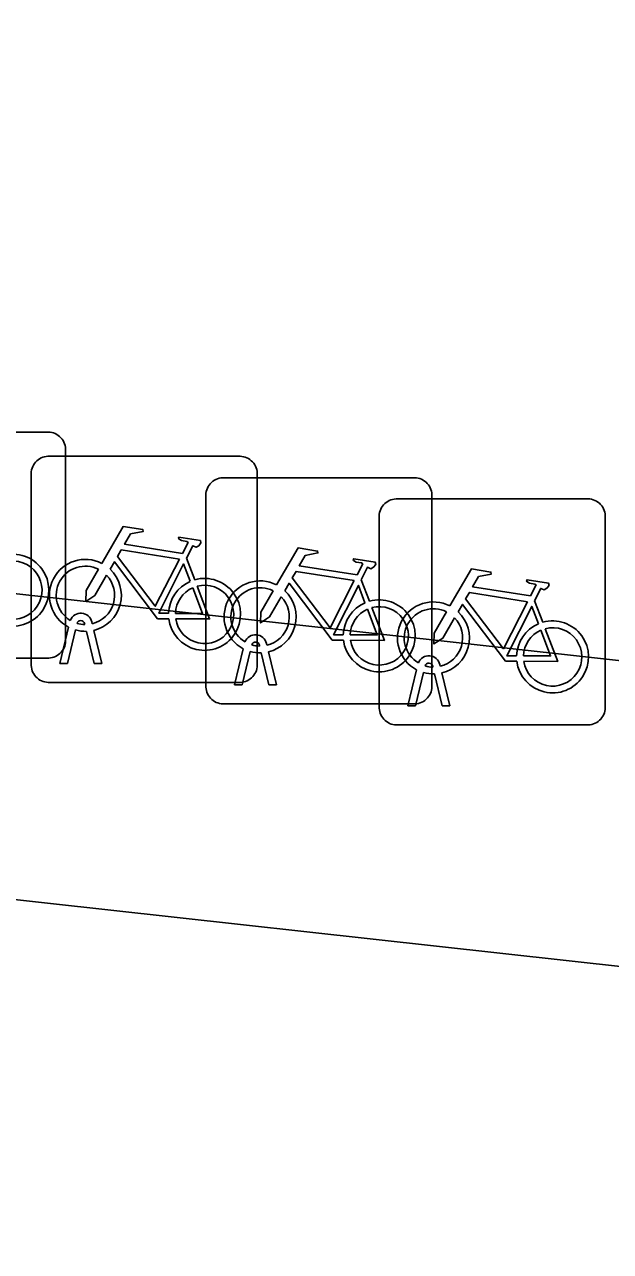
# Model space of a CAD drawing. Extents: x 162026 to 163502, y 387295 to 388169.
# Drawn here: x 162363.61 to 162366.2, y 387539.66 to 387545.08 of the extents above; entities that cross this region are included whole.
import ezdxf

# ---------------------------------------------------------------- set-up
doc = ezdxf.new("R2010")
doc.units = 0
for name, color, linetype in [('IMGEO_Fietsenrek', 7, 'Continuous'), ('IMGEO_Groenvoorziening', 7, 'Continuous'), ('IMGEO_Rijbaan_lokaal_gesloten', 7, 'Continuous'), ('IMGEO_Voetpad_open', 7, 'Continuous')]:
    doc.layers.add(name, color=color, linetype=linetype)

msp = doc.modelspace()

# ---------------------------------------------------------------- linework, layer by layer
at = {"layer": 'IMGEO_Fietsenrek'}
for p, q in [((162362.8679, 387543.2805), (162363.7088, 387543.2805)), ((162363.7088, 387543.2805), (162362.8679, 387543.2805)), ((162363.7925, 387543.2061), (162363.7925, 387542.3652)), ((162363.7925, 387542.3652), (162363.7925, 387543.2061)), ((162363.7149, 387543.1735), (162364.5558, 387543.1735)), ((162364.5558, 387543.1735), (162363.7149, 387543.1735)), ((162363.6405, 387542.2489), (162363.6405, 387543.0898)), ((162363.6405, 387543.0898), (162363.6405, 387542.2489)), ((162364.4869, 387543.0785), (162365.3278, 387543.0785)), ((162365.3278, 387543.0785), (162364.4869, 387543.0785)), ((162364.6395, 387543.0991), (162364.6395, 387542.2582)), ((162364.6395, 387542.2582), (162364.6395, 387543.0991)), ((162364.4125, 387542.1539), (162364.4125, 387542.9948)), ((162364.4125, 387542.9948), (162364.4125, 387542.1539)), ((162365.2529, 387542.9855), (162366.0938, 387542.9855)), ((162366.0938, 387542.9855), (162365.2529, 387542.9855)), ((162365.4115, 387543.0041), (162365.4115, 387542.1632)), ((162365.4115, 387542.1632), (162365.4115, 387543.0041)), ((162366.1775, 387542.9111), (162366.1775, 387542.0702)), ((162366.1775, 387542.0702), (162366.1775, 387542.9111)), ((162365.1785, 387542.0609), (162365.1785, 387542.9018)), ((162365.1785, 387542.9018), (162365.1785, 387542.0609)), ((162364.3272, 387542.7232), (162364.3635, 387542.628)), ((162365.0992, 387542.6282), (162365.1355, 387542.533)), ((162365.8652, 387542.5352), (162365.9015, 387542.44)), ((162363.8779, 387542.4299), (162363.8769, 387542.4342)), ((162363.9086, 387542.4414), (162363.9104, 387542.4335)), ((162363.7675, 387542.2583), (162363.8058, 387542.4183)), ((162363.8362, 387542.4061), (162363.8009, 387542.2583)), ((162363.919, 387542.2583), (162363.8851, 387542.4)), ((162363.9174, 387542.4043), (162363.9524, 387542.2583)), ((162364.5395, 387542.1633), (162364.5778, 387542.3233)), ((162364.6499, 387542.3349), (162364.6489, 387542.3392)), ((162364.6806, 387542.3464), (162364.6824, 387542.3385)), ((162363.7181, 387542.2815), (162362.8772, 387542.2815)), ((162362.8772, 387542.2815), (162363.7181, 387542.2815)), ((162364.6082, 387542.3111), (162364.5729, 387542.1633)), ((162364.691, 387542.1633), (162364.6571, 387542.305)), ((162364.6894, 387542.3093), (162364.7244, 387542.1633)), ((162363.8009, 387542.2583), (162363.7675, 387542.2583)), ((162363.9524, 387542.2583), (162363.919, 387542.2583)), ((162365.3055, 387542.0703), (162365.3438, 387542.2303)), ((162365.3742, 387542.2181), (162365.3389, 387542.0703)), ((162365.4159, 387542.2419), (162365.4149, 387542.2462)), ((162365.457, 387542.0703), (162365.4231, 387542.212)), ((162365.4466, 387542.2534), (162365.4484, 387542.2455)), ((162365.4554, 387542.2163), (162365.4904, 387542.0703)), ((162364.5651, 387542.1745), (162363.7242, 387542.1745)), ((162363.7242, 387542.1745), (162364.5651, 387542.1745)), ((162364.5729, 387542.1633), (162364.5395, 387542.1633)), ((162364.7244, 387542.1633), (162364.691, 387542.1633)), ((162365.3371, 387542.0795), (162364.4962, 387542.0795)), ((162364.4962, 387542.0795), (162365.3371, 387542.0795)), ((162365.3389, 387542.0703), (162365.3055, 387542.0703)), ((162365.4904, 387542.0703), (162365.457, 387542.0703)), ((162366.1031, 387541.9865), (162365.2622, 387541.9865)), ((162365.2622, 387541.9865), (162366.1031, 387541.9865))]:
    msp.add_line(p, q, dxfattribs=at)
for points in [[(162363.9531, 387542.7002), (162364.0478, 387542.8637), (162364.134, 387542.8499), (162364.1357, 387542.8412), (162364.0796, 387542.8303), (162364.0534, 387542.785), (162364.3086, 387542.7442)], [(162364.3086, 387542.7442), (162364.3336, 387542.793), (162364.3285, 387542.797), (162364.3053, 387542.8007), (162364.2926, 387542.8082), (162364.2916, 387542.8113), (162364.2938, 387542.8159), (162364.3886, 387542.8008), (162364.3909, 387542.7905), (162364.3815, 387542.7781), (162364.3691, 387542.7717), (162364.3546, 387542.7779), (162364.3272, 387542.7232)], [(162364.2957, 387542.719), (162364.0389, 387542.76), (162364.0222, 387542.7312), (162364.1892, 387542.5109), (162364.2957, 387542.719)], [(162364.7251, 387542.6052), (162364.8198, 387542.7687), (162364.906, 387542.7549), (162364.9077, 387542.7462), (162364.8516, 387542.7353), (162364.8254, 387542.69), (162365.0806, 387542.6492)], [(162364.2488, 387542.4555), (162364.1991, 387542.4556), (162364.0084, 387542.7073), (162363.9894, 387542.6745)], [(162364.3437, 387542.621), (162364.3144, 387542.6978), (162364.205, 387542.4797), (162364.2477, 387542.4796)], [(162365.0806, 387542.6492), (162365.1056, 387542.698), (162365.1005, 387542.702), (162365.0773, 387542.7057), (162365.0646, 387542.7132), (162365.0636, 387542.7163), (162365.0658, 387542.7209), (162365.1606, 387542.7058), (162365.1629, 387542.6955), (162365.1535, 387542.6831), (162365.1411, 387542.6767), (162365.1266, 387542.6829), (162365.0992, 387542.6282)], [(162363.9738, 387542.6477), (162363.9222, 387542.5585), (162363.8823, 387542.5325), (162363.8835, 387542.58), (162363.938, 387542.6742)], [(162365.0677, 387542.624), (162364.8109, 387542.665), (162364.7942, 387542.6362), (162364.9612, 387542.4159), (162365.0677, 387542.624)], [(162365.4911, 387542.5122), (162365.5858, 387542.6757), (162365.672, 387542.6619), (162365.6737, 387542.6532), (162365.6176, 387542.6423), (162365.5914, 387542.597), (162365.8466, 387542.5562)], [(162364.2777, 387542.4795), (162364.3976, 387542.4793), (162364.3544, 387542.5929)], [(162364.3742, 387542.5998), (162364.4292, 387542.4552), (162364.2791, 387542.4555)], [(162365.0208, 387542.3605), (162364.9711, 387542.3606), (162364.7804, 387542.6123), (162364.7614, 387542.5795)], [(162365.1157, 387542.526), (162365.0864, 387542.6028), (162364.977, 387542.3847), (162365.0197, 387542.3846)], [(162365.8466, 387542.5562), (162365.8716, 387542.605), (162365.8665, 387542.609), (162365.8433, 387542.6127), (162365.8306, 387542.6202), (162365.8296, 387542.6233), (162365.8318, 387542.6279), (162365.9266, 387542.6128), (162365.9289, 387542.6025), (162365.9195, 387542.5901), (162365.9071, 387542.5837), (162365.8926, 387542.5899), (162365.8652, 387542.5352)], [(162364.7458, 387542.5527), (162364.6942, 387542.4635), (162364.6543, 387542.4375), (162364.6555, 387542.485), (162364.71, 387542.5792)], [(162365.8337, 387542.531), (162365.5769, 387542.572), (162365.5602, 387542.5432), (162365.7272, 387542.3229), (162365.8337, 387542.531)], [(162365.0497, 387542.3845), (162365.1696, 387542.3843), (162365.1264, 387542.4979)], [(162365.1462, 387542.5048), (162365.2012, 387542.3602), (162365.0511, 387542.3605)], [(162365.5118, 387542.4597), (162365.4602, 387542.3705), (162365.4203, 387542.3445), (162365.4215, 387542.392), (162365.476, 387542.4862)], [(162365.7868, 387542.2675), (162365.7371, 387542.2676), (162365.5464, 387542.5193), (162365.5274, 387542.4865)], [(162365.8817, 387542.433), (162365.8524, 387542.5098), (162365.743, 387542.2917), (162365.7857, 387542.2916)], [(162365.8157, 387542.2915), (162365.9356, 387542.2913), (162365.8924, 387542.4049)], [(162365.9122, 387542.4118), (162365.9672, 387542.2672), (162365.8171, 387542.2675)]]:
    msp.add_lwpolyline(points, dxfattribs=at)
for centre, radius, start, end in [((162363.7146, 387543.2028), 0.0779, 2.4484, 94.2845), ((162363.7146, 387543.2028), 0.0779, 2.4484, 94.2845), ((162363.7182, 387543.0956), 0.0779, 92.4484, 184.2845), ((162363.7182, 387543.0956), 0.0779, 92.4484, 184.2845), ((162364.5616, 387543.0958), 0.0779, 2.4484, 94.2845), ((162364.5616, 387543.0958), 0.0779, 2.4484, 94.2845), ((162364.4902, 387543.0006), 0.0779, 92.4484, 184.2845), ((162364.4902, 387543.0006), 0.0779, 92.4484, 184.2845), ((162365.3336, 387543.0008), 0.0779, 2.4484, 94.2845), ((162365.3336, 387543.0008), 0.0779, 2.4484, 94.2845), ((162365.2562, 387542.9076), 0.0779, 92.4484, 184.2845), ((162365.2562, 387542.9076), 0.0779, 92.4484, 184.2845), ((162366.0996, 387542.9078), 0.0779, 2.4484, 94.2845), ((162366.0996, 387542.9078), 0.0779, 2.4484, 94.2845), ((162363.5597, 387542.5819), 0.159, 187.0065, 105.7708), ((162363.5597, 387542.5819), 0.129, 188.6715, 104.5883), ((162363.8801, 387542.5589), 0.159, 62.6766, 242.1369), ((162363.8801, 387542.5589), 0.129, 63.3192, 238.903), ((162363.8801, 387542.5589), 0.129, 283.6043, 43.4302), ((162363.8801, 387542.5589), 0.159, 283.5766, 46.6042), ((162364.4067, 387542.4749), 0.159, 113.3408, 178.3217), ((162364.4067, 387542.4749), 0.159, 187.0065, 105.7708), ((162364.4067, 387542.4749), 0.129, 113.923, 177.9556), ((162364.4067, 387542.4749), 0.129, 188.6715, 104.5883), ((162364.6521, 387542.4639), 0.159, 62.6766, 242.1369), ((162364.6521, 387542.4639), 0.129, 63.3192, 238.903), ((162364.6521, 387542.4639), 0.129, 283.6043, 43.4302), ((162364.6521, 387542.4639), 0.159, 283.5766, 46.6042), ((162365.1787, 387542.3799), 0.159, 187.0065, 105.7708), ((162363.8599, 387542.4303), 0.0499, 12.8025, 158.6934), ((162365.1787, 387542.3799), 0.159, 113.3408, 178.3217), ((162365.1787, 387542.3799), 0.129, 113.923, 177.9556), ((162365.1787, 387542.3799), 0.129, 188.6715, 104.5883), ((162365.4181, 387542.3709), 0.159, 62.6766, 242.1369), ((162365.4181, 387542.3709), 0.129, 63.3192, 238.903), ((162365.4181, 387542.3709), 0.159, 283.5766, 46.6042), ((162363.8599, 387542.4303), 0.0174, 12.8025, 163.4502), ((162363.8801, 387542.5589), 0.129, 253.415, 269.0204), ((162365.4181, 387542.3709), 0.129, 283.6043, 43.4302), ((162365.9447, 387542.2869), 0.159, 113.3408, 178.3217), ((162365.9447, 387542.2869), 0.159, 187.0065, 105.7708), ((162363.8801, 387542.5589), 0.159, 253.9967, 271.7867), ((162364.6319, 387542.3353), 0.0499, 12.8025, 158.6934), ((162365.9447, 387542.2869), 0.129, 113.923, 177.9556), ((162365.9447, 387542.2869), 0.129, 188.6715, 104.5883), ((162363.7148, 387542.3594), 0.0779, 272.4484, 4.2845), ((162363.7148, 387542.3594), 0.0779, 272.4484, 4.2845), ((162364.6319, 387542.3353), 0.0174, 12.8025, 163.4502), ((162364.6521, 387542.4639), 0.129, 253.415, 269.0204), ((162364.6521, 387542.4639), 0.159, 253.9967, 271.7867), ((162365.3979, 387542.2423), 0.0499, 12.8025, 158.6934), ((162365.3979, 387542.2423), 0.0174, 12.8025, 163.4502), ((162363.7184, 387542.2522), 0.0779, 182.4484, 274.2845), ((162363.7184, 387542.2522), 0.0779, 182.4484, 274.2845), ((162364.5618, 387542.2524), 0.0779, 272.4484, 4.2845), ((162364.5618, 387542.2524), 0.0779, 272.4484, 4.2845), ((162365.4181, 387542.3709), 0.159, 253.9967, 271.7867), ((162365.4181, 387542.3709), 0.129, 253.415, 269.0204), ((162364.4904, 387542.1572), 0.0779, 182.4484, 274.2845), ((162364.4904, 387542.1572), 0.0779, 182.4484, 274.2845), ((162365.3338, 387542.1574), 0.0779, 272.4484, 4.2845), ((162365.3338, 387542.1574), 0.0779, 272.4484, 4.2845), ((162365.2564, 387542.0642), 0.0779, 182.4484, 274.2845), ((162365.2564, 387542.0642), 0.0779, 182.4484, 274.2845), ((162366.0998, 387542.0644), 0.0779, 272.4484, 4.2845), ((162366.0998, 387542.0644), 0.0779, 272.4484, 4.2845)]:
    msp.add_arc(centre, radius, start, end, dxfattribs=at)
at = {"layer": 'IMGEO_Groenvoorziening'}
msp.add_lwpolyline([(162377.312, 387541.033), (162374.344, 387541.373), (162359.641, 387543.002), (162356.67, 387543.337), (162356.516, 387541.994), (162367.444, 387540.786), (162377.167, 387539.702)], close=True, dxfattribs=at)
at = {"layer": 'IMGEO_Rijbaan_lokaal_gesloten'}
msp.add_lwpolyline([(162396.203, 387537.574), (162394.453, 387537.768), (162393.751, 387537.847), (162389.494, 387538.324), (162386.482, 387538.662), (162383.619, 387538.982), (162377.167, 387539.702), (162367.444, 387540.786), (162356.516, 387541.994), (162348.482, 387542.882), (162343.504, 387543.432), (162338.051, 387544.035), (162335.41, 387544.327), (162334.719, 387538.38), (162336.513, 387538.182), (162347.672, 387536.963), (162348.168, 387536.887)], dxfattribs=at)
at = {"layer": 'IMGEO_Voetpad_open'}
msp.add_lwpolyline([(162348.482, 387542.882), (162356.516, 387541.994), (162356.67, 387543.337), (162356.87, 387545.081), (162359.846, 387544.732), (162359.641, 387543.002), (162374.344, 387541.373), (162374.536, 387543.112), (162377.503, 387542.784), (162377.312, 387541.033), (162377.167, 387539.702), (162383.619, 387538.982), (162386.482, 387538.662), (162386.655, 387540.04), (162386.87, 387541.76), (162389.845, 387541.424), (162389.649, 387539.693), (162389.494, 387538.324), (162393.751, 387537.847)], dxfattribs=at)

doc.saveas('drawing.dxf')
